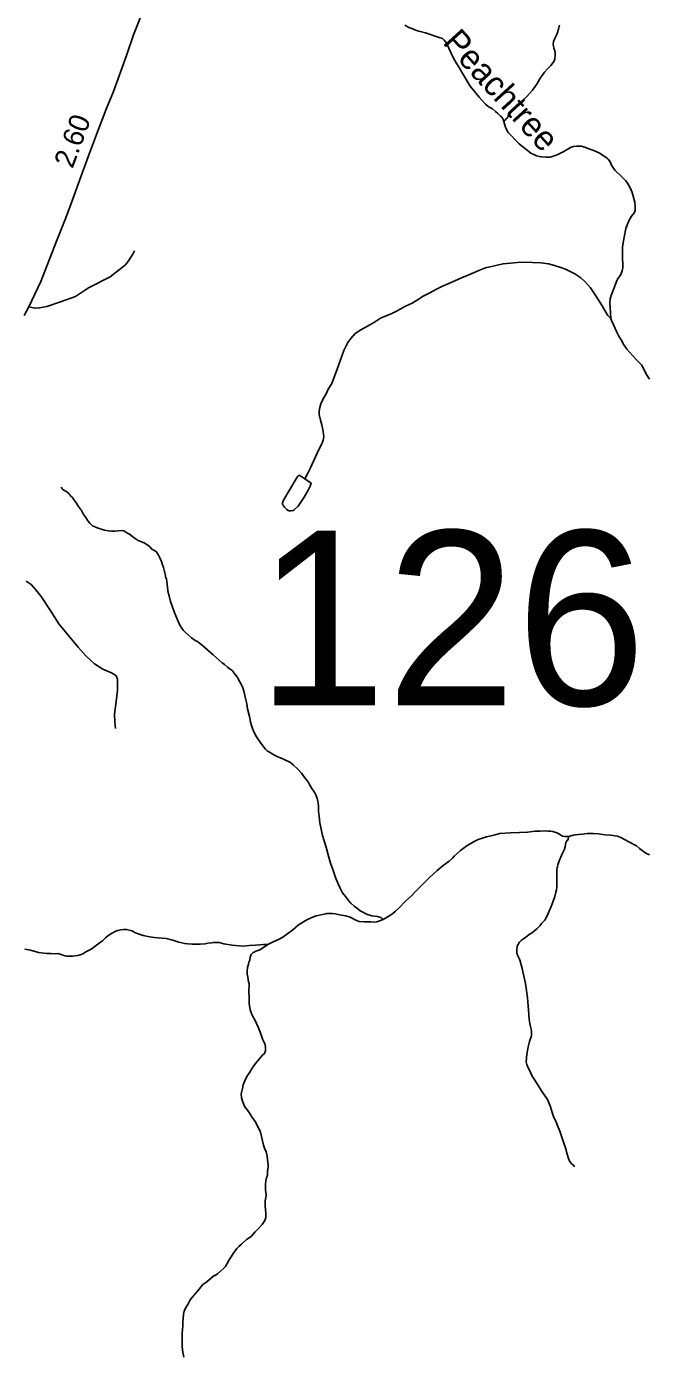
# Model space of a CAD drawing. Extents: x 2220236 to 2384410, y 720751 to 894131.
# Drawn here: x 2265910 to 2269709, y 828191 to 836309 of the extents above; entities that cross this region are included whole.
import ezdxf

# ---------------------------------------------------------------- set-up
doc = ezdxf.new("R2010")
doc.units = 0
for name, color, linetype in [('Exist Hydrographic Creek Single Shore', 7, 'Continuous'), ('Exist Hydrographic Creek Single Shore Label', 7, 'Continuous'), ('Exist Hydrographic Misc Water Feature', 7, 'Continuous'), ('Exist Hydrographic Pond Under 1500 Sq Ft', 7, 'Continuous'), ('Exist Road Non-System Type 51', 7, 'Continuous'), ('Exist Road Secondary Mileage Hundredths English Label', 7, 'Continuous'), ('Exist Road Secondary Structure Standard Bridge Number Label', 7, 'Continuous'), ('Exist Road Secondary Type 51 Attributed', 7, 'Continuous')]:
    doc.layers.add(name, color=color, linetype=linetype)

msp = doc.modelspace()

# ---------------------------------------------------------------- linework, layer by layer
at = {"layer": 'Exist Hydrographic Creek Single Shore'}
for points in [[(2268220.3, 836316.8), (2268244.6, 836303.2), (2268262.6, 836296.9), (2268292.5, 836285.8), (2268306.8, 836281.3), (2268346.6, 836269.9), (2268413.1, 836248.9), (2268436.9, 836240.8), (2268450.9, 836235), (2268461.1, 836224.9), (2268471.4, 836213.2), (2268481.2, 836195), (2268489.7, 836177.4), (2268499.7, 836153.6), (2268517.9, 836115.5), (2268534.4, 836087.9), (2268552.5, 836059.7), (2268554.4, 836055.7), (2268601.2, 835974.4), (2268619.6, 835944.5), (2268647.8, 835911.1), (2268674.3, 835876.8), (2268690.4, 835859.4), (2268712.5, 835835), (2268730.2, 835819.8), (2268740.6, 835814), (2268755.2, 835805.5), (2268775.2, 835790.4), (2268789, 835777.6), (2268805.1, 835762.5), (2268815.4, 835752.5), (2268822.1, 835740.2), (2268825.5, 835730.3), (2268826.1, 835728.6)], [(2268826.1, 835728.6), (2268831.8, 835706.2), (2268838, 835687.4), (2268851.9, 835662.5), (2268870.2, 835642.4), (2268896.5, 835614.7), (2268918.7, 835592.9), (2268940.6, 835573.7), (2268967.1, 835553.5), (2268991.3, 835535.6), (2269009.2, 835526.4), (2269025.4, 835520.2), (2269043, 835514.9), (2269057.4, 835512.3), (2269081.3, 835510.8), (2269099.4, 835510.4), (2269107.9, 835511.2), (2269117.1, 835513.3), (2269156.2, 835528.3), (2269175, 835537.7), (2269191, 835545.6), (2269212.9, 835558.3), (2269232.8, 835570), (2269250.6, 835576.2), (2269270.4, 835578.4), (2269290.7, 835578.6), (2269298.6, 835578.5), (2269320.8, 835573.1), (2269344.8, 835562.7), (2269363, 835555.1), (2269388.7, 835545.4), (2269413.1, 835533.4), (2269435.1, 835519.9), (2269451.3, 835509.7), (2269461.3, 835500.6), (2269465.4, 835496.3), (2269475.7, 835482.3), (2269483.4, 835462.4), (2269503.8, 835432.5), (2269548.2, 835388.9), (2269570.7, 835367.2), (2269580.6, 835352.9), (2269592.9, 835331.3), (2269603.9, 835309.1), (2269608.9, 835295.8), (2269615.3, 835273.4), (2269625.4, 835237.1), (2269628.4, 835208.5), (2269627.9, 835185.6), (2269624.4, 835173.2), (2269606.2, 835151.6), (2269588.9, 835123.1), (2269571.2, 835075.2), (2269559.6, 835023), (2269550.2, 834963.2), (2269550.7, 834910.7), (2269550.9, 834887.1), (2269553, 834860.8), (2269551.5, 834836.9), (2269547.8, 834816.6), (2269539.8, 834794.5), (2269518.1, 834762.1), (2269508.4, 834736.1), (2269494.6, 834701.9), (2269480.7, 834666.1), (2269475, 834645.9), (2269473.2, 834622), (2269477.9, 834562.2), (2269479.8, 834526.1)], [(2269479.8, 834526.1), (2269483.1, 834513.6), (2269496.9, 834482.1), (2269514.5, 834445), (2269529.6, 834414.2), (2269541.3, 834394.3), (2269557.8, 834364.4), (2269567.7, 834351.1), (2269575.9, 834338.8), (2269594.2, 834317.1), (2269612.5, 834297.7), (2269636.2, 834273.6), (2269646.5, 834261.9), (2269658.4, 834250.1), (2269666.7, 834241.8), (2269672.8, 834231.8), (2269693.2, 834190.4), (2269715.4, 834154.5)], [(2269219.7, 831361.3), (2269213.1, 831361.5), (2269197.4, 831361.8), (2269183.3, 831363.7), (2269177.2, 831367.1), (2269163.2, 831374.7), (2269155.1, 831380.7), (2269123.9, 831391.2), (2269113.1, 831393.1), (2269097, 831394.1), (2269077, 831394.5), (2269047.2, 831394.4), (2269017, 831394.1), (2268971, 831387.8), (2268921, 831384.6), (2268865.3, 831384.1), (2268799.9, 831378.2), (2268773.2, 831371.3), (2268747.5, 831365.2), (2268719.1, 831358.6), (2268694.4, 831351.6), (2268669.6, 831342.2), (2268639.8, 831328.1), (2268620.2, 831317), (2268601.6, 831305.9), (2268560.3, 831275), (2268524.5, 831243.6), (2268512.7, 831229.1), (2268491, 831209.2), (2268455.4, 831184.3), (2268417.7, 831153.9), (2268372.2, 831110), (2268308.6, 831047.3), (2268288.8, 831027.1), (2268261, 830999.1), (2268227.5, 830967), (2268184, 830922), (2268163.9, 830904.3), (2268148.2, 830889.9), (2268129.9, 830877.8), (2268118.3, 830871.5), (2268102.3, 830861.3), (2268088.4, 830854.1)], [(2269714.2, 831247.8), (2269692.2, 831258.1), (2269669.9, 831275.6), (2269653.7, 831287.4), (2269635.7, 831303.5), (2269589.3, 831329.1), (2269541, 831354.7), (2269519.2, 831362.4), (2269478.9, 831368.1), (2269442.9, 831371.5), (2269403, 831377.2), (2269370.9, 831378.6), (2269335.2, 831378.6), (2269319.1, 831376.3), (2269305.2, 831374.3), (2269281.2, 831372.2), (2269263.2, 831370.3), (2269249, 831368), (2269229.2, 831363.4), (2269221.3, 831361.3), (2269219.7, 831361.3)], [(2268088.4, 830854.1), (2268078.5, 830849.4), (2268050.4, 830839.5), (2268034.6, 830836.5), (2268012.6, 830838.6), (2267974.6, 830840), (2267942.5, 830841.7), (2267920.7, 830849.4), (2267886.3, 830867.5), (2267860.6, 830875.2), (2267822.3, 830882.6), (2267794.3, 830889), (2267778.2, 830890), (2267744.4, 830890.1), (2267738.2, 830888.6), (2267678.5, 830875.7), (2267652.4, 830865.7), (2267622.6, 830851.6), (2267602.7, 830838.9), (2267569.1, 830818.9), (2267537.4, 830790.1), (2267475.8, 830745.4), (2267449.9, 830731.2), (2267416.1, 830717.1), (2267384, 830700.7)], [(2267384, 830700.7), (2267374.1, 830700.9), (2267365.9, 830701.1), (2267364, 830701.2), (2267358.1, 830700.3), (2267334.4, 830698.5), (2267308.4, 830696.4), (2267270.3, 830693.9), (2267236.2, 830691.3), (2267206.4, 830693.6), (2267166.4, 830697), (2267114.4, 830704.7), (2267086.1, 830712.5), (2267052, 830714.2), (2267042.4, 830711.8), (2267018.4, 830710), (2267000.3, 830705.4), (2266970.1, 830703.4), (2266948.4, 830703.2), (2266922.2, 830702.8), (2266896.3, 830704.3), (2266876.4, 830706.3), (2266840.5, 830715.9), (2266804, 830727.5), (2266762.2, 830737.2), (2266690.2, 830743), (2266651.9, 830750.3), (2266621.9, 830755.9), (2266598.1, 830763.6), (2266575, 830773.3), (2266553.9, 830783.5), (2266521.6, 830793.1), (2266501.9, 830792.8), (2266485.8, 830790.5), (2266465.7, 830787), (2266451.8, 830780.7), (2266429.9, 830768.1), (2266406, 830753.8), (2266392.3, 830741.6), (2266374.2, 830724), (2266354.6, 830709.6), (2266336.6, 830697.8), (2266318.6, 830683.5), (2266304.9, 830672.9), (2266289, 830665), (2266273.1, 830657.2), (2266253.5, 830644.5), (2266243.3, 830640.7), (2266223.1, 830634.6), (2266205.4, 830632.3), (2266191.2, 830630.3), (2266171.2, 830629.8), (2266155.1, 830630.1), (2266145.3, 830631.9), (2266131.3, 830635.5), (2266121.2, 830639), (2266101.3, 830645.3), (2266085.3, 830644.7), (2266059.4, 830646.8), (2266033.1, 830646.7), (2265983.4, 830652.7), (2265935.1, 830665.8), (2265899.2, 830673.1)]]:
    msp.add_lwpolyline(points, dxfattribs=at)
at = {"layer": 'Exist Hydrographic Misc Water Feature'}
for points in [[(2269166, 836317.6), (2269160.2, 836293.1), (2269154.2, 836273.5), (2269146.6, 836255.7), (2269134.6, 836231.3), (2269128.8, 836216.7), (2269127.1, 836201.3), (2269131.2, 836177.2), (2269137.1, 836160.7), (2269138.6, 836150.9), (2269139.5, 836135.4), (2269137.7, 836111.5), (2269131.9, 836096.9), (2269112.3, 836071), (2269092.5, 836051.1), (2269074.4, 836030.8), (2269058.9, 836010.8), (2269047.4, 835993.7), (2269036.5, 835975.9), (2269027.3, 835958), (2269015.5, 835940.2), (2268999.6, 835920.2), (2268984.1, 835901.5), (2268964, 835879.9), (2268940.3, 835857.5), (2268920.5, 835838.9), (2268898.5, 835819), (2268882.8, 835806.8), (2268877.1, 835802), (2268870.7, 835794.9), (2268867, 835788.5), (2268857.2, 835772.9), (2268854.4, 835768.1), (2268851.3, 835760.9), (2268849.3, 835756.7), (2268845.2, 835750.2), (2268839.2, 835744.8), (2268833.1, 835736.7), (2268826.1, 835728.6)], [(2269479.8, 834526.1), (2269470.1, 834534.5), (2269460.1, 834543.5), (2269455.7, 834549.5), (2269425.6, 834603.3), (2269387.2, 834663.1), (2269354.7, 834713), (2269320.1, 834752.4), (2269296, 834774.3), (2269259.7, 834798), (2269201.7, 834827.7), (2269167.8, 834839.2), (2269121.5, 834853.3), (2269097.7, 834860.4), (2269051.9, 834864.6), (2269000.8, 834867.3), (2268931.3, 834869.4), (2268821.5, 834860.2), (2268713.8, 834835.5), (2268671.8, 834819), (2268612.2, 834792.4), (2268566.2, 834773.6), (2268488.7, 834739.2), (2268450.7, 834722.9), (2268410.9, 834702.4), (2268391, 834692), (2268373.4, 834681.9), (2268329.6, 834659.8), (2268319.7, 834653.4), (2268301.7, 834641.4), (2268291.7, 834635), (2268281.8, 834629.6), (2268265.8, 834619.1), (2268247.9, 834611.3), (2268220.1, 834598.8), (2268178.3, 834574.4), (2268140.5, 834556.1), (2268072.7, 834527.4), (2268035.1, 834503.5), (2267993.3, 834478.8), (2267951.5, 834456.1), (2267917.9, 834433.8), (2267890.1, 834403.9), (2267872.5, 834379.7), (2267848.8, 834329.3), (2267807.8, 834215.4), (2267774.5, 834128.5), (2267753.1, 834092.8), (2267739.4, 834065.9), (2267721.4, 834034.4), (2267707.6, 834004.2), (2267701.9, 833982.4), (2267697.5, 833958.5), (2267698.1, 833939.8), (2267704.9, 833904.2), (2267713.2, 833876.2), (2267721.2, 833834.4), (2267725.4, 833802.1), (2267721.7, 833782.5), (2267717.9, 833770.5), (2267684.6, 833702.3), (2267643.3, 833609.7), (2267623.9, 833571.4), (2267609.2, 833546.4)], [(2266121.4, 833495.9), (2266123.3, 833491.9), (2266125.2, 833491.9), (2266127.4, 833487.6), (2266129.3, 833483.6), (2266137.1, 833477.5), (2266149.4, 833470.1), (2266167.5, 833456.6), (2266181.6, 833440.5), (2266189.9, 833432.2), (2266201.7, 833416.5), (2266208.1, 833406.5), (2266216.1, 833396.5), (2266224, 833382.2), (2266238.3, 833362.3), (2266244.4, 833356.6), (2266258.6, 833329), (2266268.8, 833315.1), (2266279, 833299.1), (2266285, 833289.1), (2266296.9, 833275.1), (2266313.3, 833259), (2266333.4, 833249.8), (2266347.1, 833243.6), (2266385.5, 833232.3), (2266407.8, 833228.5), (2266429, 833226.5), (2266449.7, 833226.7), (2266489.1, 833230.8), (2266503.5, 833228.9), (2266523.6, 833217), (2266539.5, 833207.8), (2266567.9, 833185.9), (2266592.2, 833169.6), (2266627.9, 833154.1), (2266650.3, 833140.5), (2266662.5, 833130.4), (2266676.4, 833116.4), (2266702.6, 833101.1), (2266708.7, 833092.7), (2266715, 833082.8), (2266724.8, 833062.9), (2266734.8, 833041.4), (2266741.3, 833021.5), (2266747.2, 833003.4), (2266751.4, 832987.6), (2266757.8, 832963.8), (2266761.9, 832941.4), (2266764.1, 832935.8), (2266768.3, 832901.3), (2266770.5, 832881.5), (2266774.8, 832851.9), (2266781, 832831.1), (2266789.5, 832797.5), (2266797.5, 832773.4), (2266811.8, 832733.7), (2266822.1, 832709.9), (2266838.3, 832670.2), (2266848.7, 832648.7), (2266854.4, 832638.7), (2266866.8, 832620.4), (2266879, 832608.7), (2266899, 832590.9), (2266917.4, 832575.1), (2266939.3, 832558.9), (2266955.3, 832551.4), (2266967.5, 832541.3), (2266985.6, 832527.8), (2267017.8, 832499.9), (2267050, 832469.7), (2267104.4, 832422.6), (2267118.6, 832410.9), (2267137, 832395.1), (2267154.8, 832383.2), (2267165.1, 832374.8), (2267173.2, 832367.1), (2267185, 832351.4), (2267197.4, 832335.4), (2267203.4, 832323.2), (2267213.5, 832305.6), (2267229.7, 832275.7), (2267240.1, 832242), (2267246.4, 832211.4), (2267254.7, 832171.9), (2267259, 832141.6), (2267271.5, 832093.8), (2267275.7, 832074), (2267277.7, 832059.9), (2267281.6, 832044.4), (2267290, 832020.3), (2267300.3, 831996.4), (2267314.5, 831970.6), (2267336.8, 831936.6), (2267359.1, 831906.7), (2267370, 831895), (2267379.3, 831884.9), (2267407.5, 831867)], [(2267407.5, 831867), (2267415.6, 831861.2), (2267445.1, 831848.1), (2267455.6, 831844), (2267471.8, 831837.7), (2267483.8, 831831.9), (2267521.8, 831812.1), (2267538.6, 831799.6), (2267568.5, 831770.1), (2267588.7, 831746.8), (2267610.7, 831719.4), (2267629.3, 831695.1), (2267640.9, 831673.5), (2267653.3, 831653.6), (2267663.2, 831639.6), (2267673.7, 831623.6), (2267677.5, 831615.4), (2267685.2, 831593.2), (2267687.6, 831584), (2267691.2, 831567.5), (2267692.5, 831547.8), (2267694.4, 831516), (2267697, 831482.1), (2267701.1, 831443.7), (2267717.9, 831366.2), (2267728.4, 831333.9), (2267740.7, 831295.9), (2267753.2, 831248.1), (2267767.2, 831198.6), (2267781.8, 831158.3), (2267798.2, 831111), (2267810.6, 831076.3), (2267822.8, 831049.2), (2267839.2, 831016.7), (2267857.4, 830993.4), (2267877.6, 830969.3), (2267891.7, 830953.3), (2267912, 830934.2), (2267933.9, 830918), (2267948.1, 830906.2), (2267967.9, 830895.9), (2267986.1, 830886.7), (2268006.3, 830880.4), (2268018.4, 830876.9), (2268054.4, 830872.8), (2268074.2, 830865.2), (2268080.3, 830860.8), (2268088.4, 830854.1)], [(2269219.7, 831361.3), (2269219.9, 831354.8), (2269218.7, 831345.6), (2269217.7, 831342.4), (2269215.6, 831339.1), (2269211.6, 831337.6), (2269207.6, 831331.1), (2269203.4, 831321.3), (2269201.6, 831311.5), (2269199.7, 831297.8), (2269196.1, 831283.1), (2269192, 831275.7), (2269182.4, 831255.5), (2269174.4, 831235), (2269166.6, 831221.4), (2269162.4, 831210.7), (2269159, 831200.9), (2269154.7, 831187.2), (2269152.9, 831179.1), (2269152.5, 831174.8), (2269151.1, 831169.3), (2269149, 831161.1), (2269148.2, 831154.6), (2269149.4, 831137.1), (2269149.8, 831077.4), (2269148.3, 831051.2), (2269146.3, 831034.9), (2269142.4, 831020.8), (2269136.6, 830994.7), (2269125.1, 830960.5), (2269109.6, 830922.5), (2269105.5, 830914.4), (2269095.8, 830890.6), (2269085.8, 830868.8), (2269076.3, 830850), (2269056.2, 830830.1), (2269046.4, 830816.2), (2269026.6, 830796.3), (2269014.6, 830785.7), (2269000.9, 830773.8), (2268980.9, 830761.1), (2268967, 830751.6), (2268951, 830739.5), (2268933.3, 830726.7), (2268926, 830720.3), (2268921.3, 830714.8), (2268917.5, 830709), (2268912.4, 830700.9), (2268909.7, 830694.4), (2268907.3, 830688.9), (2268906.9, 830684.6), (2268905.4, 830676.4), (2268904.5, 830667.6), (2268905, 830659.4), (2268905.8, 830648.5), (2268911.7, 830631.4), (2268922.3, 830607.2), (2268936.7, 830555.4), (2268957.7, 830463.1), (2268964, 830421), (2268970.3, 830375), (2268974.9, 830327.3), (2268977.4, 830273.1), (2268979.4, 830243.6), (2268983.8, 830218.9), (2268986.5, 830208.3), (2268990.5, 830191.9), (2268991.9, 830183.6), (2268993.6, 830167.2), (2268994.4, 830146.5), (2268992.6, 830137.7), (2268986.7, 830121.4), (2268982.8, 830108.4), (2268973.3, 830075.8), (2268971.4, 830063.3), (2268969.2, 830053.6), (2268967.3, 830041.5), (2268963.8, 830013.7), (2268963.9, 830002.8), (2268962.2, 829984.8), (2268966.1, 829967.7), (2268974.6, 829946.8), (2268984.4, 829929.6), (2268996.9, 829901.4), (2269007, 829883.9), (2269029, 829849.9), (2269059.5, 829801.8), (2269091.9, 829754.2), (2269108.5, 829714.5), (2269120.8, 829674.9), (2269131, 829644.5), (2269143.3, 829621.3), (2269153.2, 829594.8), (2269167.9, 829560.7), (2269178.1, 829529.3), (2269190.2, 829493), (2269202.6, 829459.3)], [(2267384, 830700.7), (2267350.4, 830678.5), (2267334.8, 830669), (2267316.6, 830662.8), (2267306.7, 830658.1), (2267300.4, 830653.9), (2267294.4, 830652.4), (2267286.7, 830644.4), (2267282.7, 830639.5), (2267280.9, 830634), (2267276.8, 830624.2), (2267273.1, 830606.3), (2267267, 830593.9), (2267265.4, 830580.2), (2267259.7, 830559.7), (2267257.9, 830536.1), (2267257.9, 830519.7), (2267262.1, 830501.5), (2267266.4, 830473.6), (2267270.1, 830462), (2267270.6, 830453.8), (2267268.9, 830417.8), (2267269, 830375.8), (2267269.6, 830339.7), (2267275.7, 830301.8), (2267288.1, 830269.8), (2267306.5, 830236.6), (2267325, 830196.8), (2267337.1, 830166.1), (2267349.2, 830130.7), (2267353.5, 830118.2), (2267359.5, 830106.6), (2267365.6, 830096.6), (2267370, 830072.9), (2267369.8, 830050.6), (2267364.3, 830034.3), (2267352.3, 830024.7), (2267338.5, 830010.3), (2267308.9, 829974.1), (2267289, 829945.7), (2267273.4, 829921.4), (2267255.7, 829893.9), (2267242, 829864), (2267234, 829843.5), (2267228.3, 829821.6), (2267222.6, 829797.2), (2267220.8, 829789.7), (2267222.9, 829763.4), (2267231.2, 829737.9), (2267243.4, 829709.8), (2267265.4, 829679.8), (2267285.7, 829648.3), (2267306.2, 829620), (2267320.4, 829594.1), (2267338.6, 829554.3), (2267344.9, 829529), (2267357.3, 829474.6), (2267363.8, 829456.4), (2267373.8, 829434.9), (2267380.2, 829408.5), (2267382, 829384.5), (2267386.6, 829354.9), (2267386.3, 829342.8), (2267382.8, 829315), (2267381, 829292.7), (2267375.1, 829276.4), (2267371.4, 829256.8), (2267369.4, 829236.5), (2267369.7, 829222.4), (2267369.9, 829200.4), (2267374.3, 829172.5), (2267372.3, 829154.5), (2267368.6, 829134.9), (2267366.7, 829107), (2267369.1, 829080.7), (2267371, 829061), (2267371.4, 829033.1), (2267365.4, 829014.2), (2267349.9, 828990.9), (2267326.1, 828965.8), (2267306.3, 828945.9), (2267282.4, 828917.5), (2267252.8, 828897.8), (2267223, 828869.6), (2267207, 828856.8), (2267195.3, 828843.2), (2267183.5, 828828.7), (2267171.7, 828812.6), (2267159.8, 828793.1), (2267151.7, 828780.8), (2267143.9, 828768.9), (2267140, 828758.1), (2267131.9, 828746.2), (2267124.5, 828734.8), (2267114.4, 828724.2), (2267096.7, 828708.2), (2267076.6, 828689.9)], [(2269202.6, 829459.3), (2269213.2, 829419.7), (2269221.2, 829393.3), (2269227.1, 829377.5), (2269235.7, 829365.8), (2269239.6, 829360.1), (2269249.6, 829354), (2269257.9, 829341.7)], [(2267076.6, 828689.9), (2267062.6, 828679.4), (2267056.7, 828677.9), (2267011, 828641.1), (2266987.3, 828622.9), (2266955.7, 828584.8), (2266928.2, 828552.6), (2266910.3, 828530), (2266894.7, 828502.5), (2266882.8, 828484), (2266872.8, 828461.9), (2266869.1, 828442.3), (2266867.3, 828416.1), (2266865.5, 828391.5), (2266864, 828370.2), (2266861.9, 828348.3), (2266860.2, 828326), (2266860, 828317.8), (2266860.2, 828294.2), (2266860.6, 828266.3), (2266860.9, 828249.9), (2266862.9, 828222), (2266867.4, 828199.6), (2266871.6, 828179.8)]]:
    msp.add_lwpolyline(points, dxfattribs=at)
at = {"layer": 'Exist Hydrographic Pond Under 1500 Sq Ft'}
msp.add_lwpolyline([(2267609.2, 833546.4), (2267579.8, 833566.7), (2267577.8, 833566.7), (2267571.9, 833566.9), (2267567.9, 833562.7), (2267556.1, 833544.9), (2267479.3, 833416.3), (2267473.7, 833398.3), (2267473.6, 833394.1), (2267474.1, 833390.1), (2267476.6, 833384.2), (2267479.5, 833380.2), (2267485.6, 833371.9), (2267495.9, 833361.8), (2267499.7, 833358.4), (2267507.8, 833352.4), (2267513.7, 833350.6), (2267519.9, 833350.5), (2267525.8, 833350.4), (2267538, 833352.7), (2267545.6, 833356.5), (2267569.7, 833379), (2267605.3, 833433.3), (2267630.8, 833477.1), (2267642.4, 833501.4), (2267648.4, 833519.4), (2267609.2, 833546.4)], dxfattribs=at)
at = {"layer": 'Exist Road Non-System Type 51'}
for points in [[(2266569.1, 834938.4), (2266559.3, 834918.2), (2266533.6, 834877.9), (2266513.9, 834853.7), (2266421.6, 834779.9), (2266289.1, 834713), (2266208.4, 834660.5), (2266117.9, 834626.3), (2266034, 834598.8), (2265989.4, 834589.6), (2265960.5, 834588.3), (2265925.1, 834596.2)], [(2266453.1, 832021.1), (2266449.1, 832061.8), (2266447.8, 832109.1), (2266457, 832186.5), (2266464.9, 832254.7), (2266466.2, 832292.8), (2266464.9, 832323), (2266457, 832341.4), (2266449.1, 832347.9), (2266428.1, 832359.7), (2266377, 832383.4), (2266324.5, 832414.9), (2266273.4, 832462.1), (2266224.8, 832518.5), (2266175, 832577.6), (2266108.1, 832660.3), (2266058.3, 832737.7), (2265999.2, 832827), (2265967.8, 832867.7), (2265937.6, 832900.5), (2265908.7, 832920.2)]]:
    msp.add_lwpolyline(points, dxfattribs=at)
at = {"layer": 'Exist Road Secondary Type 51 Attributed'}
msp.add_lwpolyline([(2265895.6, 834543.7), (2265925.1, 834596.2), (2265996.6, 834751), (2266092.4, 834997.8), (2266150.1, 835140.8), (2266182.9, 835228.8), (2266234, 835367.9), (2266288.4, 835518.8), (2266337, 835648.7), (2266397.3, 835803.6), (2266441.9, 835912.5), (2266519.7, 836132.6), (2266562.6, 836257.7), (2266609.5, 836376.2)], dxfattribs=at)

# ---------------------------------------------------------------- texts
at = {"layer": 'Exist Hydrographic Creek Single Shore Label'}
msp.add_text('Peachtree', height=150, rotation=312.41542, dxfattribs=at).set_placement((2268447, 836207.8))
at = {"layer": 'Exist Road Secondary Mileage Hundredths English Label'}
msp.add_text('2.60', height=125, rotation=69.51954, dxfattribs=at).set_placement((2266191.2, 835437))
at = {"layer": 'Exist Road Secondary Structure Standard Bridge Number Label'}
msp.add_text('126', height=1066.27, dxfattribs=at).set_placement((2267314.5, 832162.1))

doc.saveas('drawing.dxf')
